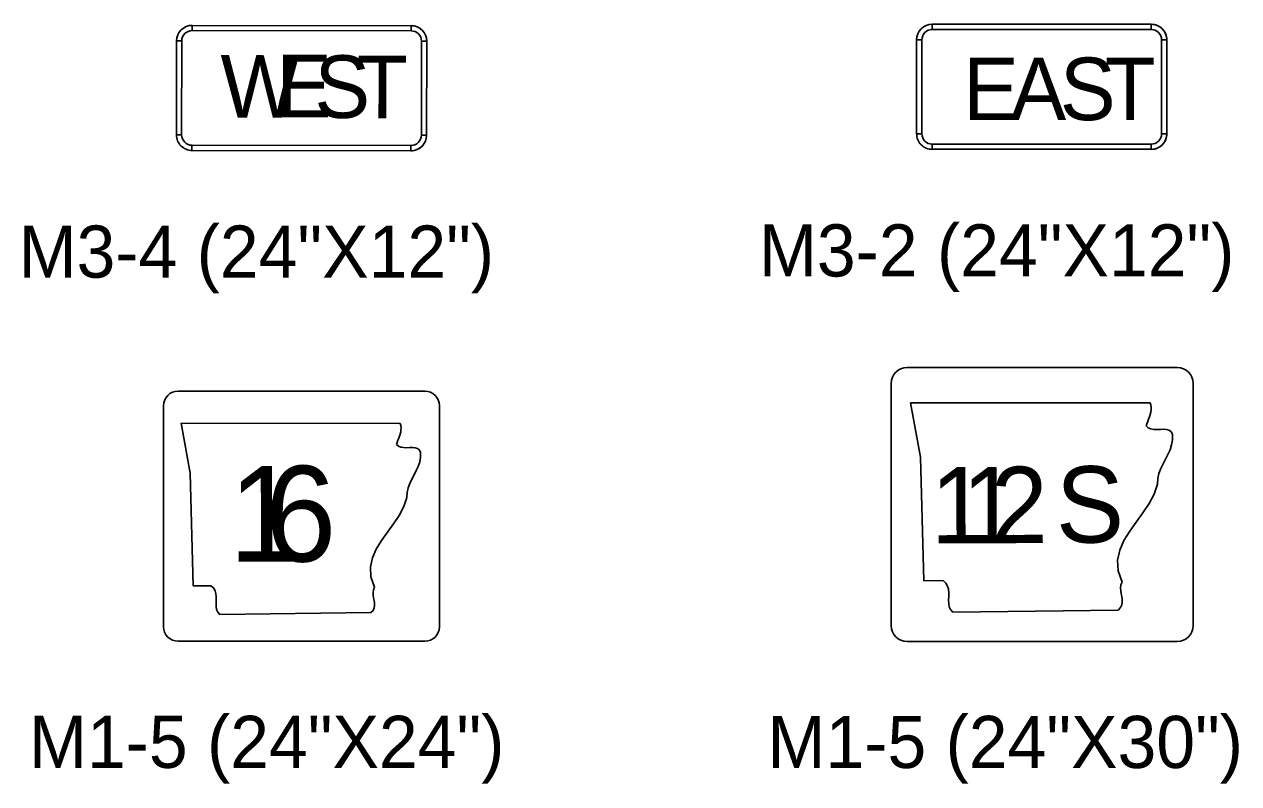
# Model space of a CAD drawing. Extents: x 658976 to 668726, y 639543 to 647196.
# Drawn here: x 665070.8 to 665216.4, y 642993.2 to 643084.2 of the extents above; entities that cross this region are included whole.
import ezdxf

# ---------------------------------------------------------------- set-up
doc = ezdxf.new("R2010")
doc.units = 0
doc.layers.add('R_SIGN - Ramps', color=7, linetype='Continuous')
doc.layers.add('R_SIGN_ANNOT_HWY16', color=7, linetype='Continuous')

msp = doc.modelspace()

# ---------------------------------------------------------------- linework, layer by layer
at = {"layer": 'R_SIGN - Ramps'}
for p, q in [((665090.9, 643083.48), (665090.9, 643084.11)), ((665090.9, 643084.11), (665117.15, 643084.07)), ((665117.15, 643084.07), (665117.15, 643083.45)), ((665179.66, 643083.61), (665179.66, 643084.24)), ((665179.66, 643084.24), (665205.91, 643084.24)), ((665205.91, 643084.24), (665205.91, 643083.61)), ((665089.01, 643070.99), (665089.03, 643082.24)), ((665089.03, 643082.24), (665089.65, 643082.24)), ((665118.4, 643082.2), (665119.03, 643082.2)), ((665119.03, 643082.2), (665119.01, 643070.95)), ((665177.78, 643082.36), (665178.41, 643082.36)), ((665177.78, 643071.11), (665177.78, 643082.36)), ((665207.16, 643082.36), (665207.78, 643082.36)), ((665207.78, 643082.36), (665207.78, 643071.11)), ((665089.64, 643070.99), (665089.01, 643070.99)), ((665119.01, 643070.95), (665118.39, 643070.95)), ((665178.41, 643071.11), (665177.78, 643071.11)), ((665207.78, 643071.11), (665207.16, 643071.11)), ((665090.88, 643069.11), (665090.88, 643069.73)), ((665117.13, 643069.7), (665117.13, 643069.07)), ((665179.66, 643069.24), (665179.66, 643069.86)), ((665205.91, 643069.86), (665205.91, 643069.24)), ((665117.13, 643069.07), (665090.88, 643069.11)), ((665205.91, 643069.24), (665179.66, 643069.24)), ((665209.03, 643043.07), (665176.63, 643043.07)), ((665118.81, 643040.24), (665089.21, 643040.24)), ((665174.72, 643041.16), (665174.72, 643012.13)), ((665210.94, 643012.13), (665210.94, 643041.16)), ((665178.24, 643032.3), (665177.04, 643038.84)), ((665177.04, 643038.84), (665205.79, 643038.83)), ((665178.24, 643032.3), (665177.04, 643038.84)), ((665177.04, 643038.84), (665205.79, 643038.83)), ((665205.79, 643038.83), (665205.87, 643038.55)), ((665205.79, 643038.83), (665205.79, 643038.83)), ((665205.79, 643038.83), (665205.87, 643038.55)), ((665087.47, 643038.5), (665087.47, 643011.98)), ((665120.55, 643011.98), (665120.55, 643038.5)), ((665205.78, 643037.43), (665205.7, 643037.15)), ((665205.78, 643037.43), (665205.7, 643037.15)), ((665205.85, 643037.71), (665205.78, 643037.43)), ((665205.85, 643037.71), (665205.78, 643037.43)), ((665205.9, 643037.99), (665205.85, 643037.71)), ((665205.9, 643037.99), (665205.85, 643037.71)), ((665205.87, 643038.55), (665205.91, 643038.27)), ((665205.87, 643038.55), (665205.91, 643038.27)), ((665205.91, 643038.27), (665205.9, 643037.99)), ((665205.91, 643038.27), (665205.9, 643037.99)), ((665090.68, 643030.41), (665089.59, 643036.38)), ((665089.59, 643036.38), (665115.84, 643036.37)), ((665090.68, 643030.41), (665089.59, 643036.38)), ((665089.59, 643036.38), (665115.84, 643036.37)), ((665115.84, 643036.37), (665115.92, 643036.11)), ((665115.84, 643036.37), (665115.84, 643036.37)), ((665115.84, 643036.37), (665115.92, 643036.11)), ((665115.92, 643036.11), (665115.95, 643035.85)), ((665115.92, 643036.11), (665115.95, 643035.85)), ((665115.95, 643035.85), (665115.94, 643035.6)), ((665115.95, 643035.85), (665115.94, 643035.6)), ((665205.4, 643036.33), (665205.31, 643036.07)), ((665205.4, 643036.33), (665205.31, 643036.07)), ((665205.31, 643036.07), (665205.56, 643035.83)), ((665205.31, 643036.07), (665205.56, 643035.83)), ((665205.49, 643036.6), (665205.4, 643036.33)), ((665205.49, 643036.6), (665205.4, 643036.33)), ((665205.6, 643036.87), (665205.49, 643036.6)), ((665205.6, 643036.87), (665205.49, 643036.6)), ((665205.56, 643035.83), (665205.88, 643035.7)), ((665205.56, 643035.83), (665205.88, 643035.7)), ((665205.7, 643037.15), (665205.6, 643036.87)), ((665205.7, 643037.15), (665205.6, 643036.87)), ((665115.57, 643034.34), (665115.49, 643034.09)), ((665115.57, 643034.34), (665115.49, 643034.09)), ((665115.67, 643034.58), (665115.57, 643034.34)), ((665115.67, 643034.58), (665115.57, 643034.34)), ((665115.76, 643034.84), (665115.67, 643034.58)), ((665115.76, 643034.84), (665115.67, 643034.58)), ((665115.84, 643035.09), (665115.76, 643034.84)), ((665115.84, 643035.09), (665115.76, 643034.84)), ((665115.91, 643035.34), (665115.84, 643035.09)), ((665115.91, 643035.34), (665115.84, 643035.09)), ((665115.94, 643035.6), (665115.91, 643035.34)), ((665115.94, 643035.6), (665115.91, 643035.34)), ((665205.88, 643035.7), (665206.24, 643035.64)), ((665205.88, 643035.7), (665206.24, 643035.64)), ((665206.24, 643035.64), (665206.63, 643035.64)), ((665206.24, 643035.64), (665206.63, 643035.64)), ((665206.63, 643035.64), (665207.03, 643035.65)), ((665206.63, 643035.64), (665207.03, 643035.65)), ((665207.03, 643035.65), (665207.4, 643035.66)), ((665207.03, 643035.65), (665207.4, 643035.66)), ((665207.4, 643035.66), (665207.75, 643035.63)), ((665207.4, 643035.66), (665207.75, 643035.63)), ((665207.75, 643035.63), (665208.06, 643035.54)), ((665207.75, 643035.63), (665208.06, 643035.54)), ((665208.06, 643035.54), (665208.3, 643035.36)), ((665208.06, 643035.54), (665208.3, 643035.36)), ((665208.3, 643035.36), (665208.45, 643035.07)), ((665208.3, 643035.36), (665208.45, 643035.07)), ((665208.46, 643034.4), (665208.36, 643033.78)), ((665208.46, 643034.4), (665208.36, 643033.78)), ((665208.45, 643035.07), (665208.46, 643034.4)), ((665208.45, 643035.07), (665208.46, 643034.4)), ((665115.49, 643034.09), (665115.4, 643033.85)), ((665115.49, 643034.09), (665115.4, 643033.85)), ((665115.4, 643033.85), (665115.64, 643033.63)), ((665115.4, 643033.85), (665115.64, 643033.63)), ((665115.64, 643033.63), (665115.93, 643033.51)), ((665115.64, 643033.63), (665115.93, 643033.51)), ((665115.93, 643033.51), (665116.26, 643033.46)), ((665115.93, 643033.51), (665116.26, 643033.46)), ((665116.26, 643033.46), (665116.62, 643033.45)), ((665116.26, 643033.46), (665116.62, 643033.45)), ((665116.62, 643033.45), (665116.97, 643033.47)), ((665116.62, 643033.45), (665116.97, 643033.47)), ((665116.97, 643033.47), (665117.32, 643033.47)), ((665116.97, 643033.47), (665117.32, 643033.47)), ((665117.32, 643033.47), (665117.64, 643033.44)), ((665117.32, 643033.47), (665117.64, 643033.44)), ((665117.64, 643033.44), (665117.92, 643033.36)), ((665117.64, 643033.44), (665117.92, 643033.36)), ((665117.92, 643033.36), (665118.14, 643033.2)), ((665117.92, 643033.36), (665118.14, 643033.2)), ((665118.14, 643033.2), (665118.27, 643032.93)), ((665118.14, 643033.2), (665118.27, 643032.93)), ((665118.27, 643032.93), (665118.29, 643032.32)), ((665118.27, 643032.93), (665118.29, 643032.32)), ((665208.17, 643033.18), (665207.91, 643032.62)), ((665208.17, 643033.18), (665207.91, 643032.62)), ((665208.36, 643033.78), (665208.17, 643033.18)), ((665208.36, 643033.78), (665208.17, 643033.18)), ((665118.19, 643031.75), (665118.02, 643031.21)), ((665118.19, 643031.75), (665118.02, 643031.21)), ((665118.29, 643032.32), (665118.19, 643031.75)), ((665118.29, 643032.32), (665118.19, 643031.75)), ((665178.64, 643017.5), (665178.24, 643032.3)), ((665178.64, 643017.5), (665178.24, 643032.3)), ((665207.33, 643031.5), (665207.06, 643030.94)), ((665207.33, 643031.5), (665207.06, 643030.94)), ((665207.62, 643032.06), (665207.33, 643031.5)), ((665207.62, 643032.06), (665207.33, 643031.5)), ((665207.91, 643032.62), (665207.62, 643032.06)), ((665207.91, 643032.62), (665207.62, 643032.06)), ((665091.04, 643016.89), (665090.68, 643030.41)), ((665091.04, 643016.89), (665090.68, 643030.41)), ((665117.52, 643030.19), (665117.26, 643029.68)), ((665117.52, 643030.19), (665117.26, 643029.68)), ((665117.78, 643030.7), (665117.52, 643030.19)), ((665117.78, 643030.7), (665117.52, 643030.19)), ((665118.02, 643031.21), (665117.78, 643030.7)), ((665118.02, 643031.21), (665117.78, 643030.7)), ((665206.84, 643030.36), (665206.69, 643029.75)), ((665206.84, 643030.36), (665206.69, 643029.75)), ((665207.06, 643030.94), (665206.84, 643030.36)), ((665207.06, 643030.94), (665206.84, 643030.36)), ((665116.81, 643028.63), (665116.67, 643028.08)), ((665116.81, 643028.63), (665116.67, 643028.08)), ((665117.01, 643029.16), (665116.81, 643028.63)), ((665117.01, 643029.16), (665116.81, 643028.63)), ((665117.26, 643029.68), (665117.01, 643029.16)), ((665117.26, 643029.68), (665117.01, 643029.16)), ((665206.66, 643029.1), (665206.26, 643027.9)), ((665206.66, 643029.1), (665206.26, 643027.9)), ((665206.69, 643029.75), (665206.66, 643029.1)), ((665206.69, 643029.75), (665206.66, 643029.1)), ((665116.64, 643027.49), (665116.28, 643026.39)), ((665116.64, 643027.49), (665116.28, 643026.39)), ((665116.67, 643028.08), (665116.64, 643027.49)), ((665116.67, 643028.08), (665116.64, 643027.49)), ((665206.26, 643027.9), (665205.65, 643026.75)), ((665206.26, 643027.9), (665205.65, 643026.75)), ((665116.28, 643026.39), (665115.72, 643025.34)), ((665116.28, 643026.39), (665115.72, 643025.34)), ((665204.91, 643025.64), (665204.11, 643024.54)), ((665204.91, 643025.64), (665204.11, 643024.54)), ((665205.65, 643026.75), (665204.91, 643025.64)), ((665205.65, 643026.75), (665204.91, 643025.64)), ((665115.04, 643024.32), (665114.31, 643023.32)), ((665115.04, 643024.32), (665114.31, 643023.32)), ((665115.72, 643025.34), (665115.04, 643024.32)), ((665115.72, 643025.34), (665115.04, 643024.32)), ((665204.11, 643024.54), (665203.33, 643023.45)), ((665204.11, 643024.54), (665203.33, 643023.45)), ((665114.31, 643023.32), (665113.6, 643022.32)), ((665114.31, 643023.32), (665113.6, 643022.32)), ((665203.33, 643023.45), (665202.64, 643022.33)), ((665203.33, 643023.45), (665202.64, 643022.33)), ((665112.97, 643021.3), (665112.51, 643020.25)), ((665112.97, 643021.3), (665112.51, 643020.25)), ((665113.6, 643022.32), (665112.97, 643021.3)), ((665113.6, 643022.32), (665112.97, 643021.3)), ((665202.64, 643022.33), (665202.13, 643021.18)), ((665202.64, 643022.33), (665202.13, 643021.18)), ((665112.51, 643020.25), (665112.27, 643019.15)), ((665112.51, 643020.25), (665112.27, 643019.15)), ((665202.13, 643021.18), (665201.87, 643019.97)), ((665202.13, 643021.18), (665201.87, 643019.97)), ((665201.87, 643019.97), (665201.94, 643018.69)), ((665201.87, 643019.97), (665201.94, 643018.69)), ((665112.27, 643019.15), (665112.33, 643017.98)), ((665112.27, 643019.15), (665112.33, 643017.98)), ((665201.94, 643018.69), (665202.42, 643017.33)), ((665201.94, 643018.69), (665202.42, 643017.33)), ((665093.16, 643016.9), (665091.04, 643016.89)), ((665093.16, 643016.9), (665091.04, 643016.89)), ((665093.46, 643016.63), (665093.16, 643016.9)), ((665093.46, 643016.63), (665093.16, 643016.9)), ((665112.33, 643017.98), (665112.77, 643016.73)), ((665112.33, 643017.98), (665112.77, 643016.73)), ((665180.95, 643017.51), (665178.64, 643017.5)), ((665180.95, 643017.51), (665178.64, 643017.5)), ((665181.28, 643017.21), (665180.95, 643017.51)), ((665181.28, 643017.21), (665180.95, 643017.51)), ((665181.49, 643016.86), (665181.28, 643017.21)), ((665181.49, 643016.86), (665181.28, 643017.21)), ((665181.59, 643016.47), (665181.49, 643016.86)), ((665181.59, 643016.47), (665181.49, 643016.86)), ((665202.28, 643016.99), (665202.23, 643016.64)), ((665202.28, 643016.99), (665202.23, 643016.64)), ((665202.42, 643017.33), (665202.28, 643016.99)), ((665202.42, 643017.33), (665202.28, 643016.99)), ((665093.65, 643016.3), (665093.46, 643016.63)), ((665093.65, 643016.3), (665093.46, 643016.63)), ((665093.75, 643015.95), (665093.65, 643016.3)), ((665093.75, 643015.95), (665093.65, 643016.3)), ((665093.78, 643015.56), (665093.75, 643015.95)), ((665093.78, 643015.56), (665093.75, 643015.95)), ((665093.78, 643015.17), (665093.78, 643015.56)), ((665093.78, 643015.17), (665093.78, 643015.56)), ((665112.64, 643016.42), (665112.6, 643016.1)), ((665112.64, 643016.42), (665112.6, 643016.1)), ((665112.6, 643016.1), (665112.61, 643015.78)), ((665112.6, 643016.1), (665112.61, 643015.78)), ((665112.61, 643015.78), (665112.66, 643015.46)), ((665112.61, 643015.78), (665112.66, 643015.46)), ((665112.77, 643016.73), (665112.64, 643016.42)), ((665112.77, 643016.73), (665112.64, 643016.42)), ((665112.66, 643015.46), (665112.72, 643015.14)), ((665112.66, 643015.46), (665112.72, 643015.14)), ((665181.63, 643016.04), (665181.59, 643016.47)), ((665181.63, 643016.04), (665181.59, 643016.47)), ((665181.62, 643015.18), (665181.63, 643015.61)), ((665181.62, 643015.18), (665181.63, 643015.61)), ((665181.63, 643015.61), (665181.63, 643016.04)), ((665181.63, 643015.61), (665181.63, 643016.04)), ((665202.23, 643016.64), (665202.25, 643016.29)), ((665202.23, 643016.64), (665202.25, 643016.29)), ((665202.25, 643016.29), (665202.3, 643015.93)), ((665202.25, 643016.29), (665202.3, 643015.93)), ((665202.3, 643015.93), (665202.37, 643015.59)), ((665202.3, 643015.93), (665202.37, 643015.59)), ((665202.37, 643015.59), (665202.42, 643015.24)), ((665202.37, 643015.59), (665202.42, 643015.24)), ((665093.77, 643014.77), (665093.78, 643015.17)), ((665093.77, 643014.77), (665093.78, 643015.17)), ((665093.78, 643014.39), (665093.77, 643014.77)), ((665093.78, 643014.39), (665093.77, 643014.77)), ((665093.84, 643014.04), (665093.78, 643014.39)), ((665093.84, 643014.04), (665093.78, 643014.39)), ((665093.98, 643013.72), (665093.84, 643014.04)), ((665093.98, 643013.72), (665093.84, 643014.04)), ((665112.72, 643014.23), (665112.59, 643013.94)), ((665112.72, 643014.23), (665112.59, 643013.94)), ((665112.72, 643015.14), (665112.77, 643014.82)), ((665112.72, 643015.14), (665112.77, 643014.82)), ((665112.78, 643014.52), (665112.72, 643014.23)), ((665112.78, 643014.52), (665112.72, 643014.23)), ((665112.77, 643014.82), (665112.78, 643014.52)), ((665112.77, 643014.82), (665112.78, 643014.52)), ((665181.63, 643014.77), (665181.62, 643015.18)), ((665181.63, 643014.77), (665181.62, 643015.18)), ((665181.7, 643014.38), (665181.63, 643014.77)), ((665181.7, 643014.38), (665181.63, 643014.77)), ((665181.85, 643014.03), (665181.7, 643014.38)), ((665181.85, 643014.03), (665181.7, 643014.38)), ((665182.12, 643013.74), (665181.85, 643014.03)), ((665182.12, 643013.74), (665181.85, 643014.03)), ((665201.94, 643013.98), (665182.12, 643013.74)), ((665201.94, 643013.98), (665182.12, 643013.74)), ((665202.22, 643014.27), (665201.94, 643013.98)), ((665202.22, 643014.27), (665201.94, 643013.98)), ((665202.37, 643014.59), (665202.22, 643014.27)), ((665202.37, 643014.59), (665202.22, 643014.27)), ((665202.43, 643014.9), (665202.37, 643014.59)), ((665202.43, 643014.9), (665202.37, 643014.59)), ((665202.42, 643015.24), (665202.43, 643014.9)), ((665202.42, 643015.24), (665202.43, 643014.9)), ((665094.23, 643013.46), (665093.98, 643013.72)), ((665094.23, 643013.46), (665093.98, 643013.72)), ((665112.33, 643013.67), (665094.23, 643013.46)), ((665112.33, 643013.67), (665094.23, 643013.46)), ((665112.59, 643013.94), (665112.33, 643013.67)), ((665112.59, 643013.94), (665112.33, 643013.67)), ((665089.21, 643010.24), (665118.81, 643010.24)), ((665176.63, 643010.22), (665209.03, 643010.22))]:
    msp.add_line(p, q, dxfattribs=at)
for points in [[(665117.15, 643083.45), (665090.9, 643083.48), (665090.9, 643084.11), (665117.15, 643084.07), (665117.15, 643083.45)], [(665205.91, 643083.61), (665179.66, 643083.61), (665179.66, 643084.24), (665205.91, 643084.24), (665205.91, 643083.61)], [(665089.65, 643082.24), (665089.64, 643070.99), (665089.01, 643070.99), (665089.03, 643082.24), (665089.65, 643082.24)], [(665118.39, 643070.95), (665118.4, 643082.2), (665119.03, 643082.2), (665119.01, 643070.95), (665118.39, 643070.95)], [(665178.41, 643082.36), (665178.41, 643071.11), (665177.78, 643071.11), (665177.78, 643082.36), (665178.41, 643082.36)], [(665207.16, 643071.11), (665207.16, 643082.36), (665207.78, 643082.36), (665207.78, 643071.11), (665207.16, 643071.11)], [(665090.88, 643069.73), (665117.13, 643069.7), (665117.13, 643069.07), (665090.88, 643069.11), (665090.88, 643069.73)], [(665179.66, 643069.86), (665205.91, 643069.86), (665205.91, 643069.24), (665179.66, 643069.24), (665179.66, 643069.86)]]:
    msp.add_lwpolyline(points, close=True, dxfattribs=at)
for points in [[(665176.63, 643043.07), (665209.03, 643043.07)], [(665089.21, 643040.24), (665118.81, 643040.24)], [(665174.72, 643012.13), (665174.72, 643041.16)], [(665210.94, 643041.16), (665210.94, 643012.13)], [(665087.47, 643011.98), (665087.47, 643038.5)], [(665120.55, 643038.5), (665120.55, 643011.98)], [(665118.81, 643010.24), (665089.21, 643010.24)], [(665209.03, 643010.22), (665176.63, 643010.22)]]:
    msp.add_lwpolyline(points, dxfattribs=at)
for centre, radius, start, end in [((665090.9, 643082.23), 1.88, 89.9205, 179.9201), ((665090.9, 643082.23), 1.88, 89.9203, 179.9203), ((665117.15, 643082.2), 1.88, 359.9203, 89.9205), ((665117.15, 643082.2), 1.88, 359.9203, 89.9203), ((665179.66, 643082.36), 1.88, 89.9999, 179.9996), ((665179.66, 643082.36), 1.88, 89.9997, 179.9997), ((665205.91, 643082.36), 1.88, 359.9997, 89.9999), ((665205.91, 643082.36), 1.88, 359.9997, 89.9997), ((665090.9, 643082.23), 1.25, 89.9205, 179.9201), ((665117.15, 643082.2), 1.25, 359.9203, 89.9205), ((665179.66, 643082.36), 1.25, 89.9999, 179.9996), ((665205.91, 643082.36), 1.25, 359.9997, 89.9999), ((665090.89, 643070.98), 1.88, 179.9201, 269.9204), ((665090.89, 643070.98), 1.88, 179.9203, 269.9203), ((665090.89, 643070.98), 1.25, 179.9201, 269.9204), ((665117.14, 643070.95), 1.88, 269.9204, 359.9206), ((665117.14, 643070.95), 1.25, 269.9204, 359.9206), ((665117.14, 643070.95), 1.88, 269.9203, 359.9203), ((665179.66, 643071.11), 1.88, 179.9996, 269.9998), ((665179.66, 643071.11), 1.88, 179.9997, 269.9997), ((665179.66, 643071.11), 1.25, 179.9996, 269.9998), ((665205.91, 643071.11), 1.88, 269.9998, 360), ((665205.91, 643071.11), 1.25, 269.9998, 360), ((665205.91, 643071.11), 1.88, 269.9997, 359.9997), ((665176.63, 643041.16), 1.91, 90, 180), ((665176.63, 643041.16), 1.91, 90, 180), ((665209.03, 643041.16), 1.91, 0, 90), ((665209.03, 643041.16), 1.91, 0, 90), ((665089.21, 643038.5), 1.74, 89.9997, 179.9997), ((665089.21, 643038.5), 1.74, 89.9997, 179.9997), ((665118.81, 643038.5), 1.74, 359.9997, 89.9997), ((665118.81, 643038.5), 1.74, 359.9997, 89.9997), ((665089.21, 643011.98), 1.74, 179.9997, 269.9997), ((665089.21, 643011.98), 1.74, 179.9997, 269.9997), ((665118.81, 643011.98), 1.74, 269.9997, 359.9997), ((665118.81, 643011.98), 1.74, 269.9997, 359.9997), ((665176.63, 643012.13), 1.91, 180, 270), ((665176.63, 643012.13), 1.91, 180, 270), ((665209.03, 643012.13), 1.91, 270, 360), ((665209.03, 643012.13), 1.91, 270, 360)]:
    msp.add_arc(centre, radius, start, end, dxfattribs=at)

# ---------------------------------------------------------------- texts
for s, height, rotation, p in [('W', 7.5, 359.9203, (665094.29, 643073.04)), ('E', 7.5, 359.9203, (665100.95, 643073.09)), ('S', 7.5, 359.9203, (665105.55, 643073.01)), ('T', 7.5, 359.9203, (665110.65, 643072.98)), ('E', 7.5, 359.9997, (665183.36, 643072.74)), ('A', 7.5, 359.9997, (665189.04, 643072.74)), ('S', 7.5, 359.9997, (665194.96, 643072.74)), ('T', 7.5, 359.9997, (665200.33, 643072.74)), ('6', 11.47, 0.2756, (665099.68, 643019.78)), ('1', 11.47, 0.2756, (665095.32, 643019.76)), ('1', 9.16, 0.2759, (665179.49, 643021.96)), ('1', 9.16, 0.2759, (665183.24, 643021.98)), ('2', 9.16, 0.2759, (665186.72, 643021.99)), ('S', 9.16, 0.2759, (665194.5, 643022.05))]:
    msp.add_text(s, height=height, rotation=rotation, dxfattribs=at).set_placement(p)
at = {"layer": 'R_SIGN_ANNOT_HWY16'}
for s, p in [('M3-2 (24"X12")', (665158.86, 643053.99)), ('M3-4 (24"X12")', (665070.08, 643053.85)), ('M1-5 (24"X24")', (665071.32, 642995.05)), ('M1-5 (24"X30")', (665159.89, 642995.04))]:
    msp.add_text(s, height=6.25, rotation=0, dxfattribs=at).set_placement(p)

doc.saveas('drawing.dxf')
